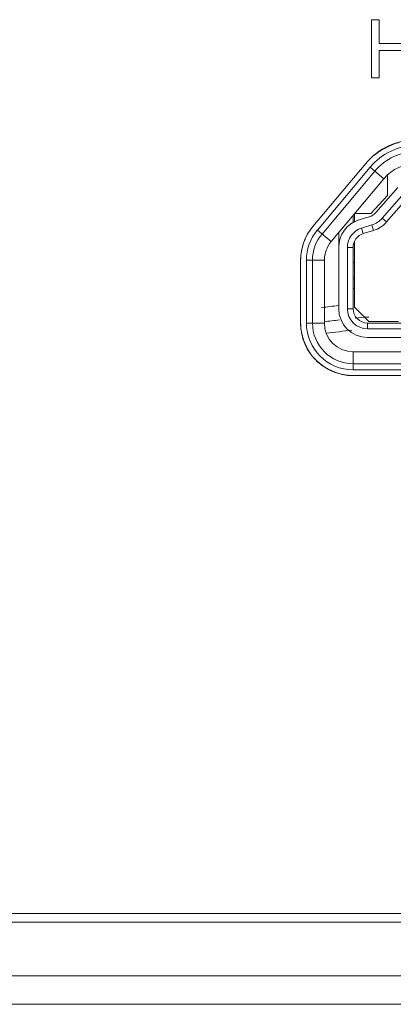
# Model space of a CAD drawing. Header units: millimetres. Extents: x 3925 to 5043, y -86 to 778.
# Tile 267 of 325: x 4800.11 to 4803.36, y 368.84 to 377.39. Entities that reach past the tile are written whole.
import ezdxf

# ---------------------------------------------------------------- set-up
doc = ezdxf.new("R2010")
doc.units = ezdxf.units.MM
doc.header["$LTSCALE"] = 46.255
for name, color, linetype in [('11_190F4G00BDXF_CONTINUOUS_LINE', 7, 'CONTINUOUS'), ('H30K-IO-LABEDXF_CONTINUOUS_LINE', 7, 'CONTINUOUS'), ('H30K-REAR-CODXF_CONTINUOUS_LINE', 7, 'CONTINUOUS'), ('H60-LSM-BASEDXF_CONTINUOUS_LINE', 7, 'CONTINUOUS'), ('LABEL-IO-H30DXF_CONTINUOUS_LINE', 7, 'CONTINUOUS')]:
    doc.layers.add(name, color=color, linetype=linetype)

msp = doc.modelspace()

# ---------------------------------------------------------------- linework, layer by layer
at = {"layer": '11_190F4G00BDXF_CONTINUOUS_LINE', "color": 7, "linetype": 'Continuous', "lineweight": 0}
for p, q in [((4803.3088, 375.8666), (4803.3088, 376.0415)), ((4803.2054, 375.7191), (4803.3964, 375.9362)), ((4803.3088, 375.8666), (4803.1638, 375.7098)), ((4803.4527, 375.8866), (4803.2617, 375.6696)), ((4803.4903, 375.8536), (4803.2993, 375.6365)), ((4803.0088, 375.6939), (4803.0088, 375.6323)), ((4803.1638, 375.7098), (4803.0213, 375.7098)), ((4803.0213, 375.6394), (4803.0213, 375.7088)), ((4803.0603, 375.6551), (4803.1483, 375.6822)), ((4803.2993, 375.6365), (4803.2617, 375.6696)), ((4803.0824, 375.5834), (4803.1704, 375.6105)), ((4803.0971, 375.5357), (4803.0824, 375.5834)), ((4803.1851, 375.5627), (4803.0971, 375.5357)), ((4803.1704, 375.6105), (4803.1851, 375.5627)), ((4802.8838, 374.8835), (4802.8838, 375.545)), ((4802.9588, 375.4162), (4802.9588, 374.8835)), ((4802.9588, 375.4162), (4803.0088, 375.4162)), ((4803.0088, 375.4162), (4803.0088, 374.8835)), ((4803.0213, 374.8973), (4803.0213, 375.4688)), ((4803.0213, 375.2848), (4803.0088, 375.2848)), ((4803.0088, 375.1473), (4803.0213, 375.1473)), ((4803.0213, 375.0598), (4803.0088, 375.0598)), ((4802.9588, 374.8835), (4803.0088, 374.8835)), ((4803.1463, 374.7723), (4803.0213, 374.8973)), ((4803.1338, 374.7085), (4803.1338, 374.7585)), ((4803.1338, 374.7585), (4806.3838, 374.7585)), ((4803.1338, 374.7085), (4806.3838, 374.7085)), ((4803.4019, 374.7723), (4803.1463, 374.7723)), ((4803.1338, 374.6335), (4806.3838, 374.6335))]:
    msp.add_line(p, q, dxfattribs=at)
for centre, radius, start, end in [((4803.1338, 375.4162), 0.25, 107.10273, 180), ((4803.1116, 375.8017), 0.125, 287.10273, 318.65222), ((4803.1116, 375.8017), 0.2, 287.10273, 318.65222), ((4803.1338, 375.4162), 0.175, 107.10273, 180), ((4803.1116, 375.8017), 0.25, 287.10273, 318.65222), ((4803.1338, 375.4162), 0.125, 107.10274, 179.99999), ((4803.1338, 374.8835), 0.25, 180, 270), ((4803.1338, 374.8835), 0.175, 180, 270), ((4803.1338, 374.8835), 0.125, 180, 270)]:
    msp.add_arc(centre, radius, start, end, dxfattribs=at)
at = {"layer": 'H30K-IO-LABEDXF_CONTINUOUS_LINE', "color": 7, "linetype": 'Continuous', "lineweight": 0}
for p, q in [((4803.1683, 376.8882), (4803.1683, 377.3934)), ((4803.1683, 377.3934), (4803.2354, 377.3934)), ((4803.2354, 377.3934), (4803.2354, 377.1852)), ((4803.2354, 377.1852), (4803.4964, 377.1852)), ((4803.2354, 377.126), (4803.2354, 376.8882)), ((4803.4964, 377.126), (4803.2354, 377.126)), ((4803.2354, 376.8882), (4803.1683, 376.8882)), ((4802.6595, 375.5981), (4803.118, 376.1444)), ((4802.5528, 374.7584), (4802.5528, 375.3049)), ((4802.5675, 374.6475), (4802.5633, 374.6649)), ((4802.9143, 374.3131), (4802.8989, 374.3168)), ((4806.5089, 374.3023), (4803.0089, 374.3023)), ((4752.0538, 369.6298), (4858.9638, 369.6298))]:
    msp.add_line(p, q, dxfattribs=at)
for points in [[(4803.3478, 376.3079), (4803.353, 376.3101), (4803.3584, 376.3121), (4803.3637, 376.3142), (4803.369, 376.3161), (4803.3744, 376.3181), (4803.3797, 376.32), (4803.3851, 376.3218), (4803.3905, 376.3236), (4803.3959, 376.3253), (4803.4014, 376.327), (4803.4068, 376.3286), (4803.4122, 376.3302), (4803.4177, 376.3317)], [(4803.1991, 376.2223), (4803.2022, 376.2247), (4803.2052, 376.227), (4803.2083, 376.2293), (4803.2114, 376.2316), (4803.2145, 376.2339), (4803.2176, 376.2362), (4803.2208, 376.2384), (4803.2239, 376.2406), (4803.2271, 376.2428)], [(4803.2271, 376.2428), (4803.2302, 376.245), (4803.2334, 376.2471), (4803.2365, 376.2492), (4803.2397, 376.2513), (4803.2429, 376.2534), (4803.2461, 376.2555), (4803.2493, 376.2575), (4803.2526, 376.2595), (4803.2558, 376.2615)], [(4803.2558, 376.2615), (4803.2595, 376.2638), (4803.2633, 376.266), (4803.2671, 376.2683), (4803.2709, 376.2704), (4803.2747, 376.2726), (4803.2785, 376.2748), (4803.2823, 376.2769), (4803.2862, 376.279), (4803.2901, 376.281)], [(4803.2901, 376.281), (4803.2948, 376.2835), (4803.2995, 376.2859), (4803.3042, 376.2883), (4803.309, 376.2906), (4803.3138, 376.2929), (4803.3186, 376.2952), (4803.3234, 376.2974), (4803.3282, 376.2996), (4803.3331, 376.3018), (4803.338, 376.3039), (4803.3428, 376.3059), (4803.3478, 376.3079)], [(4803.118, 376.1444), (4803.1222, 376.1494), (4803.1265, 376.1543), (4803.1309, 376.1592), (4803.1353, 376.164), (4803.1399, 376.1688), (4803.1444, 376.1735), (4803.1491, 376.1782), (4803.1538, 376.1829), (4803.1586, 376.1875), (4803.1635, 376.192), (4803.1684, 376.1965), (4803.1734, 376.2009), (4803.1784, 376.2053), (4803.1835, 376.2096), (4803.1887, 376.2139), (4803.1939, 376.2181), (4803.1991, 376.2223)], [(4802.5987, 375.5026), (4802.6013, 375.5081), (4802.604, 375.5135), (4802.6068, 375.5188), (4802.6096, 375.5241), (4802.6125, 375.5294), (4802.6154, 375.5346), (4802.6185, 375.5398), (4802.6215, 375.545), (4802.6247, 375.5501), (4802.6279, 375.5551), (4802.6312, 375.5601), (4802.6345, 375.565), (4802.6379, 375.5699), (4802.6414, 375.5748), (4802.6449, 375.5795), (4802.6484, 375.5843), (4802.6521, 375.5889), (4802.6558, 375.5935), (4802.6595, 375.5981)], [(4802.5643, 375.4039), (4802.5657, 375.4099), (4802.5672, 375.4158), (4802.5688, 375.4218), (4802.5705, 375.4277), (4802.5722, 375.4336), (4802.574, 375.4395), (4802.5759, 375.4454), (4802.5778, 375.4513), (4802.5798, 375.4571), (4802.5819, 375.4629), (4802.5841, 375.4686), (4802.5864, 375.4744), (4802.5887, 375.4801), (4802.5911, 375.4858), (4802.5935, 375.4914), (4802.5961, 375.497), (4802.5987, 375.5026)], [(4802.5528, 375.3049), (4802.5529, 375.3104), (4802.553, 375.3159), (4802.5532, 375.3214), (4802.5534, 375.3269), (4802.5537, 375.3324), (4802.5541, 375.3379), (4802.5546, 375.3434), (4802.5551, 375.3489), (4802.5557, 375.3544), (4802.5564, 375.3599), (4802.5572, 375.3654), (4802.558, 375.3709), (4802.5589, 375.3765), (4802.5598, 375.382), (4802.5609, 375.3875), (4802.5619, 375.3929), (4802.5631, 375.3984), (4802.5643, 375.4039)], [(4802.5633, 374.6649), (4802.5622, 374.6701), (4802.5611, 374.6753), (4802.5602, 374.6805), (4802.5592, 374.6857), (4802.5584, 374.6909), (4802.5575, 374.6961), (4802.5568, 374.7013), (4802.5561, 374.7065), (4802.5555, 374.7117), (4802.5549, 374.7169), (4802.5544, 374.7221), (4802.554, 374.7273), (4802.5537, 374.7325), (4802.5534, 374.7377), (4802.5531, 374.7429), (4802.553, 374.7481), (4802.5529, 374.7532), (4802.5528, 374.7584)], [(4802.5934, 374.5735), (4802.5913, 374.5783), (4802.5893, 374.5831), (4802.5873, 374.588), (4802.5854, 374.5928), (4802.5835, 374.5977), (4802.5816, 374.6026), (4802.5798, 374.6075), (4802.5781, 374.6125), (4802.5764, 374.6174), (4802.5748, 374.6224), (4802.5733, 374.6274), (4802.5717, 374.6324), (4802.5703, 374.6374), (4802.5689, 374.6424), (4802.5675, 374.6475)], [(4802.6046, 374.55), (4802.6033, 374.5526), (4802.602, 374.5551), (4802.6007, 374.5577), (4802.5995, 374.5604), (4802.5982, 374.563), (4802.597, 374.5656), (4802.5958, 374.5682), (4802.5946, 374.5709), (4802.5934, 374.5735)], [(4802.6542, 374.4721), (4802.6509, 374.4764), (4802.6477, 374.4807), (4802.6444, 374.485), (4802.6413, 374.4894), (4802.6382, 374.4938), (4802.6351, 374.4983), (4802.6321, 374.5028), (4802.6291, 374.5074), (4802.6262, 374.5119), (4802.6233, 374.5166), (4802.6205, 374.5212), (4802.6177, 374.5259), (4802.615, 374.5307), (4802.6123, 374.5355), (4802.6097, 374.5403), (4802.6071, 374.5451), (4802.6046, 374.55)], [(4802.6864, 374.4359), (4802.6838, 374.4386), (4802.6812, 374.4412), (4802.6787, 374.4439), (4802.6761, 374.4466), (4802.6736, 374.4493), (4802.6711, 374.4521), (4802.6686, 374.4549), (4802.6662, 374.4577), (4802.6638, 374.4605), (4802.6613, 374.4634), (4802.659, 374.4663), (4802.6566, 374.4692), (4802.6542, 374.4721)], [(4802.7271, 374.4002), (4802.7241, 374.4026), (4802.721, 374.4051), (4802.718, 374.4075), (4802.715, 374.41), (4802.712, 374.4125), (4802.709, 374.415), (4802.7061, 374.4175), (4802.7032, 374.4201), (4802.7003, 374.4227), (4802.6975, 374.4253), (4802.6947, 374.4279), (4802.6919, 374.4306), (4802.6891, 374.4332), (4802.6864, 374.4359)], [(4802.8009, 374.3539), (4802.796, 374.3564), (4802.7911, 374.359), (4802.7863, 374.3616), (4802.7815, 374.3643), (4802.7768, 374.367), (4802.7721, 374.3698), (4802.7674, 374.3726), (4802.7628, 374.3755), (4802.7582, 374.3784), (4802.7536, 374.3814), (4802.7491, 374.3844), (4802.7446, 374.3875), (4802.7402, 374.3906), (4802.7358, 374.3938), (4802.7314, 374.397), (4802.7271, 374.4002)], [(4802.8231, 374.3433), (4802.8203, 374.3446), (4802.8175, 374.3459), (4802.8147, 374.3472), (4802.8119, 374.3485), (4802.8091, 374.3498), (4802.8064, 374.3512), (4802.8036, 374.3525), (4802.8009, 374.3539)], [(4802.8989, 374.3168), (4802.8938, 374.3182), (4802.8886, 374.3196), (4802.8835, 374.3211), (4802.8784, 374.3226), (4802.8732, 374.3242), (4802.8682, 374.3259), (4802.8631, 374.3276), (4802.858, 374.3294), (4802.853, 374.3312), (4802.8479, 374.3331), (4802.8429, 374.335), (4802.8379, 374.337), (4802.833, 374.3391), (4802.828, 374.3412), (4802.8231, 374.3433)], [(4803.0089, 374.3023), (4803.0037, 374.3024), (4802.9984, 374.3025), (4802.9932, 374.3026), (4802.988, 374.3029), (4802.9827, 374.3032), (4802.9775, 374.3036), (4802.9722, 374.304), (4802.9669, 374.3045), (4802.9617, 374.3051), (4802.9564, 374.3057), (4802.9511, 374.3064), (4802.9459, 374.3072), (4802.9406, 374.308), (4802.9353, 374.3089), (4802.9301, 374.3098), (4802.9248, 374.3109), (4802.9196, 374.3119), (4802.9143, 374.3131)]]:
    msp.add_lwpolyline(points, dxfattribs=at)
at = {"layer": 'H30K-REAR-CODXF_CONTINUOUS_LINE', "color": 7, "linetype": 'Continuous', "lineweight": 0}
for p, q in [((4802.6978, 375.566), (4803.1562, 376.1124)), ((4802.7384, 375.5319), (4803.1968, 376.0783)), ((4803.1562, 376.1124), (4803.2758, 376.0121)), ((4802.8173, 375.4657), (4803.2758, 376.0121)), ((4802.6978, 375.566), (4802.8173, 375.4657)), ((4802.6028, 374.7585), (4802.6028, 375.305)), ((4802.6028, 375.305), (4802.7588, 375.305)), ((4802.6558, 374.7585), (4802.6558, 375.305)), ((4802.7588, 374.7585), (4802.7588, 375.305)), ((4802.6028, 374.7585), (4802.7588, 374.7585)), ((4803.0088, 374.3524), (4803.0088, 374.5085)), ((4806.5088, 374.5085), (4803.0088, 374.5085)), ((4806.5088, 374.4055), (4803.0088, 374.4055)), ((4806.5088, 374.3524), (4803.0088, 374.3524)), ((4752.0538, 369.5548), (4858.9638, 369.5548)), ((4858.9638, 369.0906), (4752.0538, 369.0906)), ((4858.9638, 368.8424), (4752.0538, 368.8424))]:
    msp.add_line(p, q, dxfattribs=at)
for centre, radius, start, end in [((4803.563, 375.771), 0.5311, 90, 140), ((4803.563, 375.771), 0.478, 90, 140), ((4803.563, 375.771), 0.375, 90, 140), ((4803.0088, 375.305), 0.4061, 140, 180), ((4803.0088, 375.305), 0.353, 140, 180), ((4803.0088, 375.305), 0.25, 140, 180), ((4803.0088, 374.7585), 0.4061, 180, 270), ((4803.0088, 374.7585), 0.353, 180, 270), ((4803.0088, 374.7585), 0.25, 180, 270)]:
    msp.add_arc(centre, radius, start, end, dxfattribs=at)
at = {"layer": 'H60-LSM-BASEDXF_CONTINUOUS_LINE', "color": 7, "linetype": 'Continuous', "lineweight": 0}
for radius, start, end in [(10.1686, 96.36304, 97.19736), (10.0438, 94.94019, 95.61035), (10.0438, 96.39845, 97.16093), (9.9427, 95.84044, 97.12751)]:
    msp.add_arc((4804.0088, 364.8048), radius, start, end, dxfattribs=at)
at = {"layer": 'LABEL-IO-H30DXF_CONTINUOUS_LINE', "color": 7, "linetype": 'Continuous', "lineweight": 0}
for p, q in [((4802.6595, 375.5982), (4803.1179, 376.1445)), ((4802.5528, 374.7585), (4802.5528, 375.305)), ((4806.5088, 374.3024), (4803.0088, 374.3024)), ((4752.0538, 369.6298), (4858.9638, 369.6298))]:
    msp.add_line(p, q, dxfattribs=at)
for centre, radius, start, end in [((4803.563, 375.771), 0.5811, 90, 140), ((4803.0088, 375.305), 0.4561, 140, 180), ((4803.0088, 374.7585), 0.4561, 180, 270)]:
    msp.add_arc(centre, radius, start, end, dxfattribs=at)

doc.saveas('drawing.dxf')
